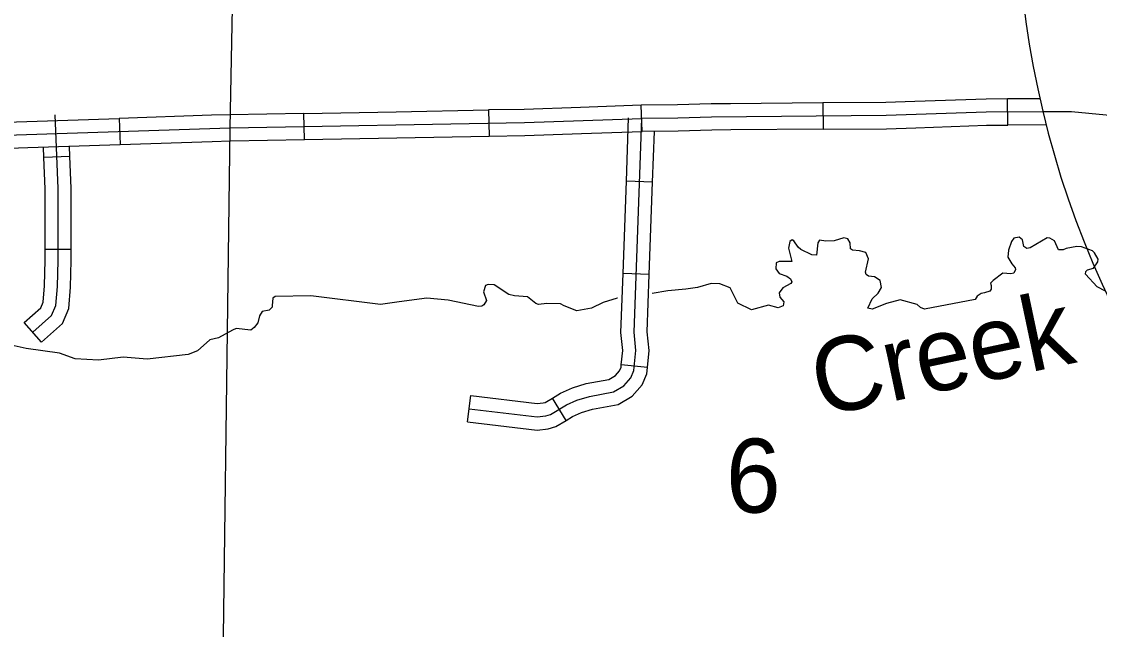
# Model space of a CAD drawing. Extents: x 1370567 to 1373900, y 377514 to 379648.
# Drawn here: x 1372261.9 to 1372438, y 378258.3 to 378357.5 of the extents above; entities that cross this region are included whole.
import ezdxf

# ---------------------------------------------------------------- set-up
doc = ezdxf.new("R2010")
doc.units = 0
doc.layers.add('Default', color=7, linetype='Continuous')

msp = doc.modelspace()

# ---------------------------------------------------------------- linework, layer by layer
at = {"layer": 'Default'}
for p, q in [((1372363.25, 378339.57), (1372363.1, 378343.85)), ((1372392.78, 378344.23), (1372392.81, 378339.94)), ((1372422.97, 378340.6), (1372422.94, 378344.89)), ((1372308.07, 378338.24), (1372307.99, 378342.53)), ((1372338.16, 378343.08), (1372338.24, 378338.79)), ((1372277.8, 378341.71), (1372277.95, 378337.42)), ((1372293.02, 378337.92), (1372293.02, 378337.92)), ((1372269.77, 378335.5), (1372265.49, 378335.33)), ((1372364.95, 378331.32), (1372360.67, 378331.47)), ((1372269.98, 378320.33), (1372265.7, 378320.33)), ((1372364.42, 378316.24), (1372360.13, 378316.39)), ((1372265.11, 378305.19), (1372262.27, 378308.4)), ((1372364.11, 378301.06), (1372359.84, 378301.47)), ((1372334.73, 378292.19), (1372335.24, 378296.45)), ((1372350.83, 378292.41), (1372348.59, 378296.06))]:
    msp.add_line(p, q, dxfattribs=at)
for points in [[(1372294.49, 378228.08), (1372295.92, 378340.16), (1372296.64, 378376.61), (1372297.04, 378389.79)], [(1372539.18, 378350.92), (1372538.35, 378348.64), (1372537.24, 378347.53), (1372533.35, 378346.56), (1372526.36, 378345.76), (1372513.65, 378343.03), (1372510.51, 378342.46), (1372506.17, 378341.27), (1372499.55, 378340.16), (1372496.01, 378339.25), (1372485.42, 378335.77), (1372483.13, 378335.26), (1372479.76, 378334.75), (1372472.83, 378334.93), (1372465.92, 378335.85), (1372461.38, 378336.85), (1372457.16, 378338.13), (1372453.5, 378338.74), (1372446.08, 378340.88), (1372439.06, 378342.26), (1372433.41, 378342.8), (1372428.74, 378342.78)], [(1372363.1, 378343.85), (1372353.2, 378343.51)], [(1372377.69, 378344.1), (1372374.55, 378344.08), (1372369.04, 378343.91), (1372363.16, 378343.86)], [(1372392.78, 378344.23), (1372377.69, 378344.1)], [(1372407.8, 378344.47), (1372403.07, 378344.31), (1372392.78, 378344.23)], [(1372422.94, 378344.89), (1372419.43, 378344.87), (1372407.8, 378344.47)], [(1372428.24, 378344.92), (1372422.94, 378344.89)], [(1372263.69, 378306.79), (1372266.77, 378309.52), (1372267.48, 378311.18), (1372267.72, 378314.26), (1372267.84, 378318.52), (1372267.84, 378330.25), (1372267.35, 378342.31)], [(1372292.88, 378342.21), (1372277.8, 378341.71)], [(1372307.99, 378342.53), (1372295.86, 378342.3), (1372292.88, 378342.21)], [(1372307.99, 378342.53), (1372323.08, 378342.8)], [(1372323.08, 378342.8), (1372338.16, 378343.08)], [(1372353.2, 378343.51), (1372343.96, 378343.18), (1372338.16, 378343.08)], [(1372360.67, 378331.47), (1372361.04, 378341.79)], [(1372439.06, 378342.26), (1372433.41, 378342.8), (1372419.47, 378342.73), (1372403.12, 378342.17), (1372374.6, 378341.93), (1372369.09, 378341.77), (1372363.18, 378341.71)], [(1372100, 378311.02), (1372124.51, 378312.74), (1372130.93, 378314.04), (1372157.08, 378319.36), (1372162.76, 378320.73), (1372189.66, 378325.79), (1372215.72, 378334.62), (1372223.23, 378336.5), (1372234, 378337.64), (1372245.99, 378338.51), (1372295.92, 378340.16), (1372344.02, 378341.04), (1372363.18, 378341.71)], [(1372247.65, 378340.71), (1372262.73, 378341.21)], [(1372262.73, 378341.21), (1372277.8, 378341.71)], [(1372334.99, 378294.32), (1372346.09, 378293), (1372347.49, 378293.14), (1372348.29, 378293.37), (1372350.89, 378294.96), (1372352.6, 378295.7), (1372354.63, 378296.33), (1372358.57, 378297.07), (1372360.25, 378298.04), (1372361.39, 378299.35), (1372361.91, 378300.55), (1372362.22, 378303.83), (1372361.94, 378306.83), (1372363.18, 378341.71)], [(1372392.81, 378339.94), (1372403.16, 378340.03), (1372407.95, 378340.19)], [(1372407.95, 378340.19), (1372419.52, 378340.59), (1372422.97, 378340.6)], [(1372429.27, 378340.64), (1372422.97, 378340.6)], [(1372293.02, 378337.92), (1372295.97, 378338.02), (1372308.07, 378338.24)], [(1372308.07, 378338.24), (1372323.16, 378338.52)], [(1372323.16, 378338.52), (1372338.24, 378338.79)], [(1372338.24, 378338.79), (1372344.08, 378338.9), (1372353.35, 378339.22)], [(1372353.35, 378339.22), (1372363.25, 378339.57)], [(1372377.73, 378339.82), (1372374.64, 378339.79), (1372369.13, 378339.62), (1372363.2, 378339.57)], [(1372364.95, 378331.32), (1372365.25, 378339.59)], [(1372392.81, 378339.94), (1372377.73, 378339.82)], [(1372247.79, 378336.43), (1372262.87, 378336.93)], [(1372262.87, 378336.93), (1372277.95, 378337.42)], [(1372265.49, 378335.33), (1372265.42, 378337.01)], [(1372269.77, 378335.5), (1372269.7, 378337.15)], [(1372277.95, 378337.42), (1372293.02, 378337.92)], [(1372265.7, 378320.33), (1372265.7, 378330.21), (1372265.49, 378335.33)], [(1372269.98, 378320.33), (1372269.98, 378330.3), (1372269.77, 378335.5)], [(1372360.13, 378316.39), (1372360.67, 378331.47)], [(1372364.42, 378316.24), (1372364.95, 378331.32)], [(1372408.7, 378310.85), (1372408.19, 378311.34), (1372405.39, 378312.08), (1372403.16, 378311.51), (1372400.85, 378310.57), (1372400.14, 378310.74), (1372400.85, 378312.23), (1372401.79, 378313.2), (1372402.37, 378314.08), (1372402.14, 378315.25), (1372401.2, 378315.82), (1372400.25, 378315.94), (1372399.85, 378316.25), (1372399.74, 378316.62), (1372400.23, 378318.76), (1372399.8, 378319.79), (1372398.77, 378320.08), (1372397.63, 378320.22), (1372397.31, 378320.39), (1372397.23, 378321.42), (1372396.83, 378322.05), (1372396.2, 378322.19), (1372394.6, 378321.71), (1372393.26, 378321.68), (1372392.2, 378321.82), (1372391.95, 378321.4), (1372391.72, 378319.4), (1372390.98, 378319.43), (1372389.18, 378320.28), (1372388.72, 378320.66), (1372388.01, 378321.74), (1372387.75, 378321.91), (1372387.38, 378321.6), (1372387.15, 378320.51), (1372387.69, 378318.37), (1372385.61, 378318.35), (1372385.12, 378318.12), (1372385.07, 378317.15), (1372385.61, 378316.38), (1372386.89, 378315.95), (1372387.46, 378315.52), (1372387.69, 378315.03), (1372387.55, 378314.78), (1372386.24, 378314.06), (1372385.65, 378313.24), (1372385.76, 378312.53), (1372386.38, 378311.75), (1372386.29, 378311.12), (1372385.49, 378310.78), (1372383.87, 378311.24)], [(1372438.93, 378313.51), (1372437.59, 378314.23), (1372435.68, 378316.26), (1372435.71, 378316.71), (1372436.02, 378316.97), (1372436.99, 378317.25), (1372437.71, 378318.31), (1372437.77, 378318.74), (1372437.17, 378319.74), (1372436.8, 378320.11), (1372435.05, 378320.74), (1372434.28, 378320.8), (1372432.51, 378320.45), (1372432.06, 378320.23), (1372431.26, 378320.26), (1372430.63, 378321.74), (1372429.86, 378322.14), (1372429.43, 378322.2), (1372426.66, 378320.6), (1372426.09, 378320.49), (1372425.63, 378320.8), (1372425.41, 378321.86), (1372424.83, 378322.34), (1372423.98, 378322.17), (1372423.61, 378321.63), (1372423.09, 378320.2), (1372422.98, 378319.03), (1372423.63, 378317.98), (1372424.21, 378317.32), (1372424.26, 378317.03), (1372423.98, 378316.44), (1372423.46, 378316.32), (1372422.18, 378316.44), (1372420.58, 378315.27), (1372420.15, 378314.81), (1372420.29, 378314.41), (1372420.26, 378313.84), (1372420.04, 378313.5), (1372419.18, 378313.21), (1372418.64, 378313.13), (1372417.98, 378312.7), (1372417.67, 378312.16), (1372409.39, 378310.59), (1372408.7, 378310.85)], [(1372262.27, 378308.4), (1372264.99, 378310.8), (1372265.37, 378311.69), (1372265.58, 378314.37), (1372265.7, 378318.55), (1372265.7, 378320.33)], [(1372265.11, 378305.19), (1372268.55, 378308.23), (1372269.59, 378310.66), (1372269.86, 378314.14), (1372269.98, 378318.49), (1372269.98, 378320.33)], [(1372359.84, 378301.47), (1372360.07, 378303.83), (1372359.79, 378306.77), (1372360.13, 378316.39)], [(1372364.11, 378301.06), (1372364.38, 378303.83), (1372364.09, 378306.89), (1372364.42, 378316.24)], [(1372359.23, 378312.38), (1372359.17, 378312.37), (1372356.86, 378311.63), (1372355, 378310.75), (1372352.58, 378310.29), (1372350.52, 378311.09), (1372349.89, 378311.41), (1372347.67, 378311.47), (1372346.3, 378311.35), (1372345.87, 378311.49), (1372344.5, 378312.58), (1372342.39, 378312.72), (1372341.47, 378312.98), (1372339.07, 378314.55), (1372338.08, 378314.58), (1372337.65, 378314.41), (1372337.33, 378313.38), (1372337.82, 378311.96), (1372337.39, 378311.3), (1372337.05, 378311.07), (1372336.53, 378311.02), (1372331.54, 378312.05), (1372328.08, 378312.34), (1372323.54, 378311.74), (1372320.49, 378311.31), (1372309.13, 378312.72), (1372303.27, 378312.64), (1372302.9, 378312.35), (1372302.79, 378311.15), (1372302.79, 378310.9), (1372302.3, 378310.38), (1372301.19, 378310.16), (1372300.73, 378309.47), (1372300.48, 378308.36), (1372299.85, 378307.56), (1372299.3, 378307.16)], [(1372383.87, 378311.24), (1372381.12, 378310.47), (1372378.9, 378311.53), (1372377.61, 378314.04), (1372375.93, 378314.7), (1372374.53, 378314.76), (1372372.28, 378314.1), (1372370.39, 378313.82), (1372367.42, 378313.56), (1372364.87, 378313.1)], [(1372299.3, 378307.16), (1372296.94, 378307.39), (1372296.31, 378307.16), (1372294.05, 378305.88), (1372292.62, 378305.57), (1372290.6, 378303.74), (1372289.08, 378303.17), (1372282.4, 378302.41), (1372278.46, 378302.75), (1372274.41, 378302.24), (1372270.61, 378302.44), (1372268.07, 378303.39), (1372262.62, 378304.16), (1372260.16, 378304.7)], [(1372348.59, 378296.06), (1372349.9, 378296.87), (1372351.86, 378297.72), (1372354.11, 378298.41), (1372357.81, 378299.11), (1372358.87, 378299.72), (1372359.56, 378300.51), (1372359.81, 378301.09), (1372359.84, 378301.47)], [(1372350.83, 378292.41), (1372351.88, 378293.06), (1372353.34, 378293.69), (1372355.14, 378294.25), (1372359.32, 378295.03), (1372361.63, 378296.36), (1372363.23, 378298.2), (1372364.01, 378300.01), (1372364.11, 378301.06)], [(1372335.24, 378296.45), (1372346.11, 378295.15), (1372347.08, 378295.25), (1372347.42, 378295.35), (1372348.59, 378296.06)], [(1372334.73, 378292.19), (1372346.07, 378290.84), (1372347.89, 378291.03), (1372349.16, 378291.39), (1372350.83, 378292.41)]]:
    msp.add_lwpolyline(points, dxfattribs=at)
msp.add_arc((1372579.09, 378378.92), 154.64, 48.844, 228.844, dxfattribs=at)

# ---------------------------------------------------------------- texts
msp.add_text('Creek', height=12.069, rotation=11.947, dxfattribs=at).set_placement((1372392.34, 378292.99))
msp.add_text('6', height=12.07, dxfattribs=at).set_placement((1372376.92, 378277.36))

doc.saveas('drawing.dxf')
